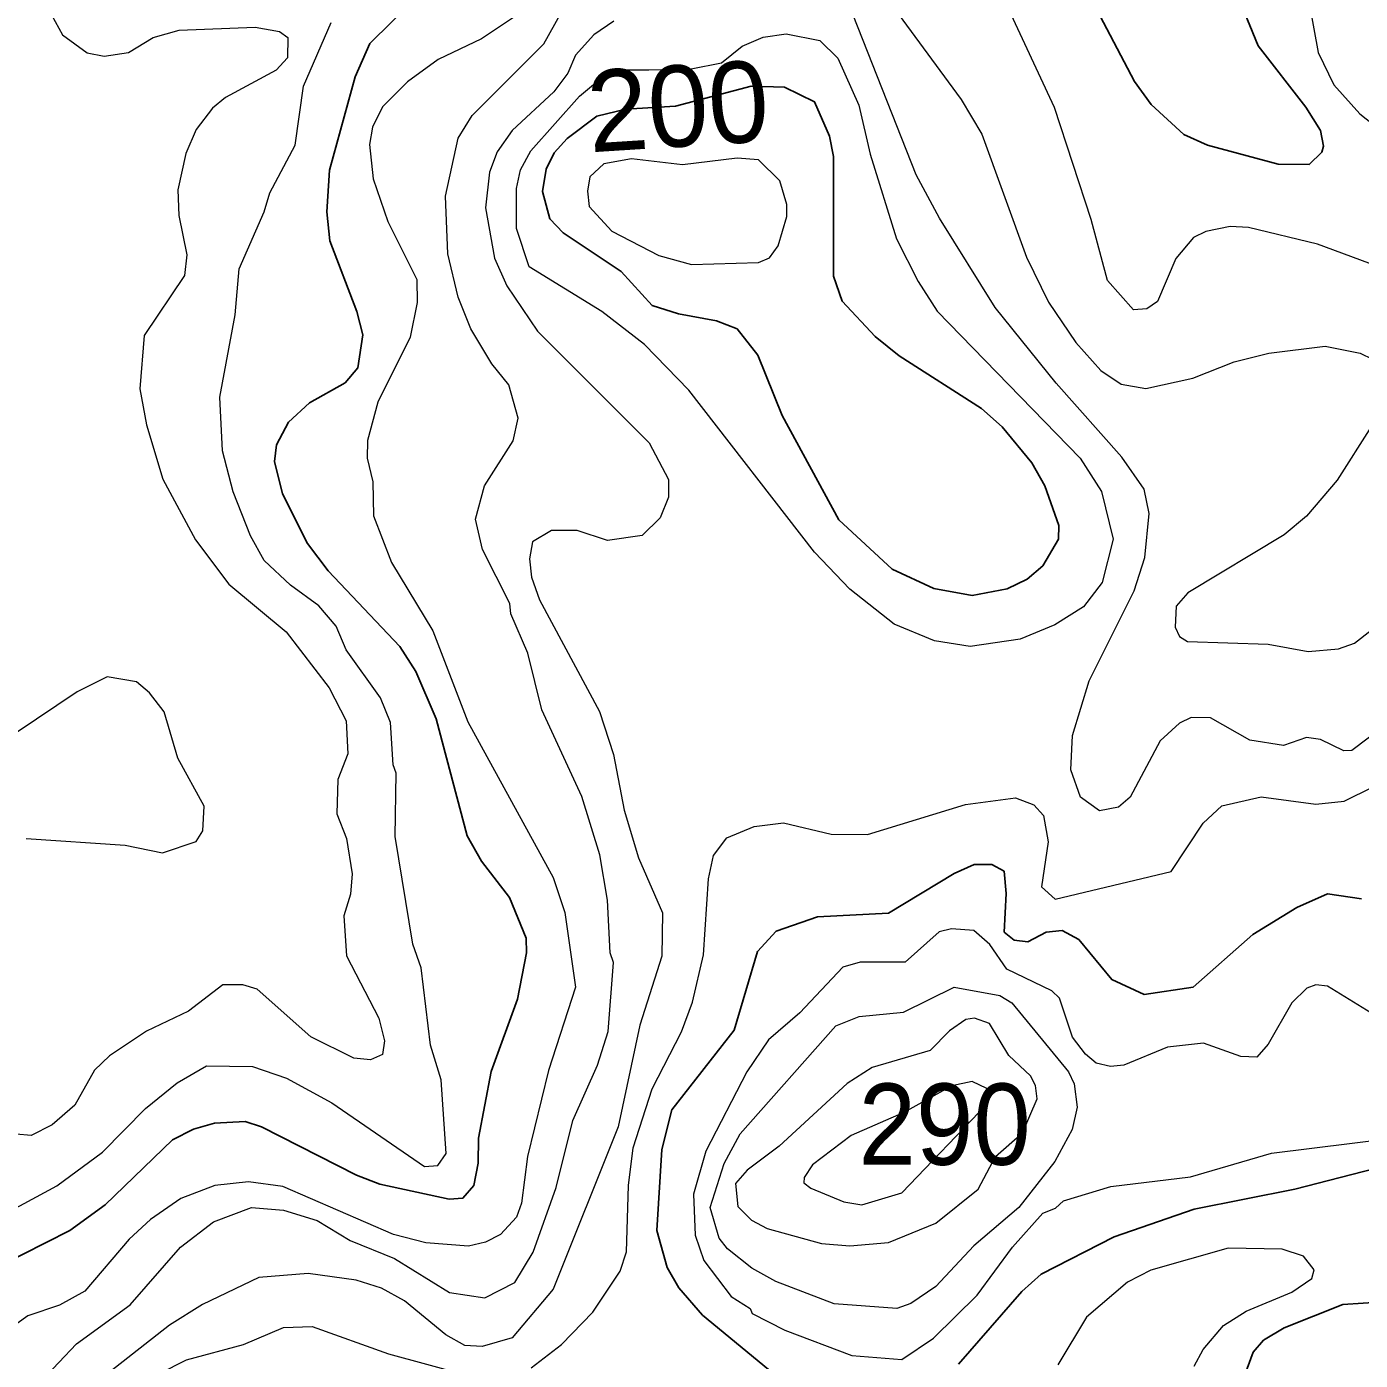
# Model space of a CAD drawing. Extents: x 673.6 to 698.9, y 7012 to 7040.1.
# Drawn here: x 691.541 to 692.854, y 7033.717 to 7035.03 of the extents above; entities that cross this region are included whole.
import ezdxf
from ezdxf.enums import TextEntityAlignment as Align

# ---------------------------------------------------------------- set-up
doc = ezdxf.new("R2010")
doc.units = 0
doc.header["$LTSCALE"] = 0.032
doc.layers.add('1', color=7, linetype='Continuous', lineweight=25)
doc.layers.add('2', color=7, linetype='Continuous', lineweight=13)
doc.layers.add('21', color=7, linetype='Continuous')
doc.layers.add('61', color=7, linetype='Continuous')

msp = doc.modelspace()

# ---------------------------------------------------------------- linework, layer by layer
at = {"layer": '1'}
for points in [[(691.5134, 7033.8095), (691.5836, 7033.8449), (691.6183, 7033.8703), (691.6848, 7033.9342), (691.7052, 7033.9449), (691.7259, 7033.9506), (691.7562, 7033.9523), (691.7722, 7033.9472), (691.8659, 7033.8996), (691.8889, 7033.8907), (691.9571, 7033.876), (691.9706, 7033.8769), (691.9814, 7033.8895), (691.9855, 7033.9112), (691.9858, 7033.936), (691.9983, 7034.0015), (692.0242, 7034.0727), (692.0331, 7034.1183), (692.0329, 7034.1329), (692.0163, 7034.1727), (691.989, 7034.2087), (691.9747, 7034.2337), (691.9443, 7034.3488), (691.9243, 7034.3952), (691.9084, 7034.4199), (691.8378, 7034.4943), (691.8176, 7034.5213), (691.7931, 7034.5702), (691.785, 7034.602), (691.7869, 7034.6183), (691.799, 7034.6409), (691.8196, 7034.6598), (691.8545, 7034.6794), (691.8672, 7034.6942), (691.872, 7034.7268), (691.8662, 7034.7498), (691.8395, 7034.8192), (691.8367, 7034.8479), (691.8392, 7034.8887), (691.8645, 7034.9808), (691.8789, 7035.0134), (691.9226, 7035.0569)], [(692.5942, 7035.0473), (692.6317, 7034.9762), (692.6483, 7034.9534), (692.6802, 7034.9238), (692.7036, 7034.9134), (692.7731, 7034.8948), (692.8038, 7034.8945), (692.8161, 7034.9066), (692.8178, 7034.9125), (692.8148, 7034.9277), (692.8004, 7034.9507), (692.7535, 7035.0112), (692.7372, 7035.0511)], [(692.8553, 7034.1715), (692.8217, 7034.1765), (692.7917, 7034.1631), (692.7481, 7034.1363), (692.6896, 7034.0846), (692.6412, 7034.0773), (692.6093, 7034.0921), (692.5768, 7034.1316), (692.5604, 7034.1402), (692.5447, 7034.1386), (692.5266, 7034.1291), (692.5134, 7034.1307), (692.5033, 7034.1388), (692.5055, 7034.1767), (692.5034, 7034.1987), (692.4912, 7034.2054), (692.474, 7034.2054), (692.4543, 7034.1966), (692.3896, 7034.1573), (692.3195, 7034.1537), (692.2791, 7034.1398), (692.2605, 7034.1198), (692.2376, 7034.0424), (692.1762, 7033.9638), (692.1663, 7033.9248), (692.1614, 7033.8452), (692.1718, 7033.8086), (692.1832, 7033.7887), (692.2065, 7033.7617), (692.3048, 7033.6805)], [(692.4583, 7033.7134), (692.5207, 7033.7849), (692.5397, 7033.8021), (692.6118, 7033.8389), (692.6905, 7033.866), (692.7896, 7033.8858), (692.8904, 7033.9118)], [(692.8767, 7033.7748), (692.8368, 7033.7723), (692.7792, 7033.7493), (692.7588, 7033.737), (692.7484, 7033.7254), (692.7391, 7033.6993), (692.7393, 7033.6874), (692.7544, 7033.6526), (692.8039, 7033.6178), (692.8189, 7033.6037), (692.844, 7033.5632), (692.854, 7033.5237), (692.8526, 7033.458), (692.8583, 7033.4173)]]:
    msp.add_lwpolyline(points, dxfattribs=at)
msp.add_lwpolyline([(692.1025, 7034.9419), (692.1308, 7034.9488), (692.1797, 7034.9518), (692.2544, 7034.9714), (692.2872, 7034.9704), (692.3167, 7034.9562), (692.3313, 7034.9224), (692.3355, 7034.9022), (692.3355, 7034.7843), (692.344, 7034.7598), (692.3763, 7034.725), (692.4001, 7034.7061), (692.481, 7034.6541), (692.5014, 7034.6361), (692.5308, 7034.6008), (692.5436, 7034.5782), (692.5574, 7034.539), (692.557, 7034.5257), (692.5415, 7034.4994), (692.5259, 7034.4863), (692.5064, 7034.4766), (692.4718, 7034.4702), (692.4341, 7034.4771), (692.3932, 7034.4961), (692.3408, 7034.5445), (692.2848, 7034.6472), (692.2608, 7034.7067), (692.2404, 7034.7327), (692.2202, 7034.7404), (692.1827, 7034.7474), (692.157, 7034.7557), (692.1265, 7034.7891), (692.0693, 7034.827), (692.0561, 7034.841), (692.0488, 7034.8678), (692.0524, 7034.8899), (692.0605, 7034.9058), (692.0731, 7034.9199)], close=True, dxfattribs=at)
at = {"layer": '2'}
for points in [[(691.5877, 7035.1964), (691.5849, 7035.1423), (691.5729, 7035.1107), (691.5648, 7035.0693), (691.5656, 7035.0416), (691.5765, 7035.0221)], [(691.9658, 7034.9203), (691.9798, 7034.9427), (692.0502, 7035.013), (692.0861, 7035.0775), (692.1066, 7035.0997), (692.1341, 7035.1187)], [(692.898, 7034.784), (692.8118, 7034.816), (692.7441, 7034.8325), (692.726, 7034.8332), (692.7021, 7034.8283), (692.6897, 7034.8224), (692.6724, 7034.8017), (692.6543, 7034.7594), (692.644, 7034.7522), (692.6307, 7034.7513), (692.6052, 7034.7802), (692.589, 7034.8402), (692.553, 7034.9506), (692.5056, 7035.0518)], [(692.804, 7035.0513), (692.8126, 7035.0046), (692.8281, 7034.9727), (692.8535, 7034.9444), (692.8831, 7034.9209)], [(692.0204, 7035.0392), (691.9888, 7035.0182), (691.9461, 7034.9976), (691.9159, 7034.9758), (691.8913, 7034.951), (691.8817, 7034.9312), (691.8787, 7034.9141), (691.8821, 7034.8803), (691.8967, 7034.8383), (691.9252, 7034.7813), (691.9255, 7034.7584), (691.9188, 7034.7244), (691.8868, 7034.6603), (691.8767, 7034.6227), (691.8762, 7034.6052), (691.8819, 7034.5819), (691.8825, 7034.5484), (691.9002, 7034.5026), (691.9411, 7034.4355), (691.9753, 7034.3458)], [(692.1191, 7035.0356), (692.0995, 7035.022), (692.0813, 7035.0019), (692.0739, 7034.9843), (692.0602, 7034.966), (692.0192, 7034.9277), (692.0043, 7034.9069), (691.9969, 7034.8868), (691.9929, 7034.8518), (692.0018, 7034.8021), (692.0138, 7034.775), (692.0439, 7034.7304), (692.1539, 7034.6203), (692.1729, 7034.5843), (692.1729, 7034.5668), (692.1646, 7034.5467), (692.1469, 7034.5292), (692.113, 7034.5243), (692.0832, 7034.5341), (692.0579, 7034.5341), (692.0392, 7034.5229), (692.036, 7034.5063), (692.0382, 7034.4882), (692.046, 7034.4658), (692.1049, 7034.3559), (692.1187, 7034.3136), (692.1292, 7034.2587), (692.1433, 7034.212), (692.1671, 7034.1577), (692.1663, 7034.115), (692.1449, 7034.0473), (692.1233, 7033.9472), (692.0593, 7033.7872), (692.019, 7033.7395), (691.9896, 7033.7308), (691.9726, 7033.732), (691.9539, 7033.7423)], [(692.8779, 7034.3417), (692.8457, 7034.3175), (692.8377, 7034.3172), (692.8149, 7034.3285), (692.8011, 7034.3303), (692.7785, 7034.3223), (692.7454, 7034.3276), (692.7064, 7034.3498), (692.6874, 7034.35), (692.6761, 7034.3445), (692.657, 7034.3269), (692.6273, 7034.2715), (692.616, 7034.2619), (692.5972, 7034.2582), (692.5785, 7034.2715), (692.5691, 7034.2984), (692.5707, 7034.3323), (692.587, 7034.3862), (692.6313, 7034.4746), (692.6419, 7034.5075), (692.6463, 7034.551), (692.6413, 7034.5749), (692.6194, 7034.6063), (692.5547, 7034.679), (692.4946, 7034.7537), (692.4399, 7034.8414), (692.4169, 7034.8841), (692.3547, 7035.0415)], [(692.3991, 7035.0426), (692.461, 7034.9584), (692.4815, 7034.9242), (692.5255, 7034.8033), (692.5469, 7034.7588), (692.5741, 7034.7193), (692.5987, 7034.6916), (692.6186, 7034.6783), (692.6429, 7034.6739), (692.6892, 7034.6841), (692.73, 7034.7001), (692.7641, 7034.7086), (692.8195, 7034.7157), (692.854, 7034.7088), (692.8661, 7034.7026)], [(691.5266, 7033.8651), (691.5708, 7033.8889), (691.6156, 7033.922), (691.6582, 7033.9652), (691.6891, 7033.9905), (691.718, 7034.0073), (691.7633, 7034.0066), (691.7968, 7033.9949), (691.8416, 7033.9708), (691.9326, 7033.908), (691.9458, 7033.9089), (691.9542, 7033.9209), (691.9493, 7033.9934), (691.9387, 7034.0276), (691.9296, 7034.1035), (691.9214, 7034.1269), (691.9038, 7034.2328), (691.905, 7034.2953), (691.9018, 7034.3034), (691.8992, 7034.3451), (691.8895, 7034.3693), (691.8557, 7034.4167), (691.8458, 7034.4399), (691.8288, 7034.4599), (691.8009, 7034.4804), (691.775, 7034.5046), (691.7614, 7034.5287), (691.7443, 7034.5723), (691.734, 7034.6125), (691.7311, 7034.6654), (691.7464, 7034.7465), (691.7504, 7034.7918), (691.775, 7034.8477), (691.7804, 7034.8666), (691.8053, 7034.9134), (691.8137, 7034.9714), (691.841, 7035.034)], [(691.5765, 7035.0221), (691.6006, 7035.0044), (691.6174, 7035.0009), (691.6414, 7035.0047), (691.6656, 7035.0195), (691.6913, 7035.0265), (691.766, 7035.0296), (691.79, 7035.0252), (691.7981, 7035.0193), (691.798, 7034.9994), (691.7868, 7034.9873), (691.7369, 7034.9603), (691.7239, 7034.9497), (691.708, 7034.9288), (691.6978, 7034.9051), (691.6898, 7034.8694), (691.6909, 7034.8442), (691.6987, 7034.8054), (691.6964, 7034.7852), (691.6569, 7034.7261), (691.6525, 7034.6735), (691.6592, 7034.638), (691.6752, 7034.5846), (691.7072, 7034.5248), (691.74, 7034.4813), (691.7967, 7034.4343), (691.839, 7034.3791), (691.8556, 7034.3469), (691.8573, 7034.3143), (691.8474, 7034.2889), (691.8466, 7034.2551), (691.8558, 7034.231), (691.8615, 7034.196), (691.8598, 7034.1762), (691.8532, 7034.1548), (691.856, 7034.1153), (691.8878, 7034.0539), (691.8933, 7034.0316), (691.8914, 7034.0182), (691.8797, 7034.0132), (691.8633, 7034.0147), (691.8208, 7034.0356), (691.768, 7034.0826), (691.754, 7034.087), (691.7341, 7034.087), (691.7003, 7034.0608), (691.6591, 7034.0414), (691.6225, 7034.0171), (691.6079, 7034.003), (691.5884, 7033.9685), (691.5661, 7033.9489), (691.5454, 7033.9384), (691.5309, 7033.94)], [(691.5554, 7033.6966), (691.59, 7033.7335), (691.6431, 7033.7718), (691.6927, 7033.8287), (691.7251, 7033.8537), (691.7624, 7033.8676), (691.794, 7033.8651), (691.827, 7033.8548), (691.8596, 7033.8353), (691.9033, 7033.8175), (691.9575, 7033.7839), (691.9921, 7033.7789), (692.0217, 7033.794), (692.0396, 7033.8238), (692.0625, 7033.8875), (692.0789, 7033.9532), (692.1032, 7034.0079), (692.1137, 7034.041), (692.1187, 7034.1089), (692.1154, 7034.1184), (692.1129, 7034.1702), (692.1055, 7034.215), (692.0878, 7034.2722), (692.0482, 7034.3575), (692.0346, 7034.4133), (692.0176, 7034.452), (692.0167, 7034.4623), (691.99, 7034.5155), (691.9831, 7034.5453), (691.9919, 7034.5782), (692.0199, 7034.6225), (692.0249, 7034.6446), (692.0157, 7034.6774), (691.9989, 7034.6982), (691.9783, 7034.7326), (691.9659, 7034.7639), (691.9558, 7034.8064), (691.9533, 7034.8631), (691.9658, 7034.9203)], [(692.865, 7034.6368), (692.8313, 7034.5837), (692.8009, 7034.5483), (692.7791, 7034.5297), (692.6843, 7034.4728), (692.6726, 7034.4597), (692.6717, 7034.4388), (692.676, 7034.4296), (692.6839, 7034.4248), (692.7633, 7034.4223), (692.8028, 7034.415), (692.8325, 7034.4175), (692.8483, 7034.4232), (692.9111, 7034.4721)], [(691.5405, 7034.2308), (691.638, 7034.2244), (691.6749, 7034.2169), (691.7079, 7034.228), (691.7145, 7034.2386), (691.7158, 7034.2629), (691.69, 7034.3101), (691.6764, 7034.3556), (691.6621, 7034.3743), (691.6492, 7034.3852), (691.6205, 7034.3902), (691.5909, 7034.3752), (691.5309, 7034.3348)], [(691.9753, 7034.3458), (692.0593, 7034.1925), (692.0708, 7034.158), (692.0815, 7034.0847), (692.0547, 7034.0024), (692.0343, 7033.918)], [(692.0378, 7033.7097), (692.0677, 7033.7329), (692.0985, 7033.7647), (692.1255, 7033.8051), (692.1317, 7033.8242), (692.1335, 7033.8894), (692.1381, 7033.9265), (692.1569, 7033.9846), (692.1859, 7034.0407), (692.1967, 7034.0697), (692.2073, 7034.1163), (692.2124, 7034.1913), (692.2172, 7034.2141), (692.2305, 7034.2316), (692.2572, 7034.2428), (692.2862, 7034.2465), (692.3332, 7034.2351), (692.369, 7034.2349), (692.4654, 7034.2645), (692.5147, 7034.2711), (692.5325, 7034.2639), (692.542, 7034.2535), (692.5467, 7034.2277), (692.5403, 7034.1833), (692.5536, 7034.1711), (692.6678, 7034.1985), (692.6992, 7034.2459), (692.7178, 7034.2631), (692.7563, 7034.2719), (692.8101, 7034.2646), (692.8382, 7034.2678), (692.8668, 7034.2817)], [(692.4736, 7034.1403), (692.4516, 7034.142), (692.4393, 7034.1389), (692.4058, 7034.1093), (692.3618, 7034.1092), (692.3447, 7034.1043)], [(692.8687, 7034.0566), (692.8216, 7034.0854), (692.8103, 7034.0869), (692.8015, 7034.0837), (692.7866, 7034.0693), (692.7632, 7034.0286), (692.7523, 7034.0157), (692.7363, 7034.0162), (692.6995, 7034.0293), (692.6643, 7034.0254), (692.6211, 7034.0077), (692.6081, 7034.0066), (692.5941, 7034.0098), (692.5834, 7034.0185), (692.5707, 7034.0354), (692.5579, 7034.0737), (692.5503, 7034.0811), (692.506, 7034.1024), (692.4892, 7034.1265), (692.4736, 7034.1403)], [(692.3447, 7034.1043), (692.3021, 7034.0594), (692.2714, 7034.0326), (692.25, 7034.0013), (692.2098, 7033.9233), (692.1977, 7033.8808), (692.1991, 7033.8406), (692.2078, 7033.8154), (692.2348, 7033.7802), (692.2532, 7033.7681), (692.2552, 7033.7634), (692.2876, 7033.747), (692.3534, 7033.7219), (692.4026, 7033.7182), (692.4339, 7033.7391), (692.4768, 7033.7815), (692.5117, 7033.8286), (692.5415, 7033.8622), (692.5541, 7033.867), (692.5619, 7033.8743), (692.6085, 7033.8882), (692.687, 7033.898), (692.7665, 7033.9212), (692.8858, 7033.9358)], [(692.0343, 7033.918), (692.0282, 7033.8718), (692.0233, 7033.8581), (692.0075, 7033.841), (691.9927, 7033.8335), (691.9762, 7033.8297), (691.9341, 7033.8329), (691.9021, 7033.8412), (691.7932, 7033.8882), (691.7595, 7033.8931), (691.7263, 7033.8895), (691.6929, 7033.8767), (691.6631, 7033.8558), (691.6421, 7033.8364), (691.5982, 7033.7853), (691.5733, 7033.7717), (691.5424, 7033.7611), (691.5318, 7033.7534)], [(692.6905, 7033.7114), (692.6993, 7033.7278), (692.7192, 7033.7516), (692.7418, 7033.7657), (692.7866, 7033.7842), (692.8064, 7033.7979), (692.8087, 7033.8063), (692.7981, 7033.8199), (692.777, 7033.8266), (692.7238, 7033.8275), (692.6478, 7033.806), (692.6247, 7033.7942), (692.5846, 7033.7598), (692.5563, 7033.7129)], [(691.9539, 7033.7423), (691.9129, 7033.7758), (691.8903, 7033.7882), (691.8655, 7033.7961), (691.8183, 7033.8028), (691.7696, 7033.7987)], [(691.7696, 7033.7987), (691.7143, 7033.7723), (691.6817, 7033.752), (691.6044, 7033.6913), (691.5718, 7033.6444), (691.5615, 7033.6141), (691.5553, 7033.5748), (691.5573, 7033.5283), (691.5748, 7033.4659), (691.5843, 7033.457), (691.6071, 7033.4159), (691.6389, 7033.3702), (691.6622, 7033.3268), (691.6717, 7033.2929), (691.6766, 7033.2438), (691.6618, 7033.0595), (691.6618, 7033.0004), (691.6674, 7032.9128), (691.665, 7032.8548), (691.64, 7032.7898), (691.5839, 7032.6813), (691.5788, 7032.6499)], [(691.6719, 7033.7043), (691.6986, 7033.7176), (691.7547, 7033.7327), (691.7939, 7033.7495), (691.8223, 7033.7507), (691.8974, 7033.7236), (691.972, 7033.7034)]]:
    msp.add_lwpolyline(points, dxfattribs=at)
for points in [[(692.1114, 7034.9834), (692.1238, 7034.9876), (692.1535, 7034.9876), (692.1954, 7034.9886), (692.2251, 7034.9945), (692.2455, 7035.0109), (692.2662, 7035.0197), (692.2887, 7035.023), (692.3218, 7035.0165), (692.3396, 7034.9992), (692.3603, 7034.9529), (692.3715, 7034.9046), (692.3974, 7034.8211), (692.4186, 7034.7792), (692.4374, 7034.7501), (692.5783, 7034.6054), (692.5994, 7034.5724), (692.6107, 7034.5256), (692.5999, 7034.4829), (692.5815, 7034.4589), (692.5533, 7034.4413), (692.5193, 7034.4272), (692.47, 7034.42), (692.4349, 7034.4255), (692.3952, 7034.442), (692.3515, 7034.4762), (692.3166, 7034.5129), (692.1931, 7034.6724), (692.1493, 7034.7171), (692.1074, 7034.7498), (692.0359, 7034.7938), (692.0234, 7034.8313), (692.0234, 7034.8706), (692.0274, 7034.8891), (692.0374, 7034.9078), (692.0852, 7034.9617)], [(692.1367, 7034.9001), (692.1092, 7034.8949), (692.0956, 7034.8822), (692.0931, 7034.8682), (692.0948, 7034.8532), (692.1173, 7034.8288), (692.1636, 7034.8047), (692.1957, 7034.7959), (692.2616, 7034.7978), (692.2725, 7034.8024), (692.281, 7034.8142), (692.2895, 7034.8432), (692.2895, 7034.855), (692.2827, 7034.8784), (692.2617, 7034.899), (692.2406, 7034.9006), (692.1868, 7034.8941)], [(692.5532, 7033.9131), (692.5178, 7033.8678), (692.4735, 7033.8299), (692.4363, 7033.79), (692.4116, 7033.7733), (692.3976, 7033.7683), (692.3362, 7033.773), (692.2785, 7033.7948), (692.2549, 7033.8081), (692.231, 7033.8269), (692.2229, 7033.8375), (692.214, 7033.8678), (692.2278, 7033.9109), (692.2435, 7033.9402), (692.3378, 7034.0466), (692.3607, 7034.0558), (692.4042, 7034.0599), (692.4542, 7034.0845), (692.4992, 7034.0765), (692.5111, 7034.0692), (692.5667, 7034.0013), (692.5724, 7033.9894), (692.5754, 7033.9664), (692.5702, 7033.9446)], [(692.3895, 7033.8331), (692.4362, 7033.8522), (692.4779, 7033.8858), (692.4948, 7033.9178), (692.5216, 7033.9412), (692.5358, 7033.9746), (692.5343, 7033.9878), (692.5294, 7033.9974), (692.5081, 7034.0174), (692.489, 7034.0489), (692.4743, 7034.054), (692.4658, 7034.0526), (692.4496, 7034.0417), (692.4306, 7034.0223), (692.3734, 7034.0056), (692.349, 7033.9897), (692.2818, 7033.9281), (692.2504, 7033.9045), (692.2388, 7033.8912), (692.2411, 7033.8686), (692.2546, 7033.8552), (692.2701, 7033.847), (692.3236, 7033.8322), (692.3514, 7033.8299)], [(692.4026, 7033.8821), (692.4863, 7033.9693), (692.4862, 7033.9847), (692.472, 7033.9917), (692.4519, 7033.9875), (692.4045, 7033.9613), (692.3527, 7033.9387), (692.3146, 7033.9098), (692.3064, 7033.8971), (692.3063, 7033.8921), (692.3131, 7033.8866), (692.3457, 7033.8733), (692.3634, 7033.8704)]]:
    msp.add_lwpolyline(points, close=True, dxfattribs=at)

# ---------------------------------------------------------------- texts
at = {"layer": '21', "width": 0.95}
msp.add_text('290', height=0.08, dxfattribs=at).set_placement((692.3601, 7033.9097))
at = {"layer": '61'}
msp.add_text('200', height=0.08, rotation=3.652, dxfattribs=at).set_placement((692.1848, 7034.912), align=Align.CENTER)

doc.saveas('drawing.dxf')
